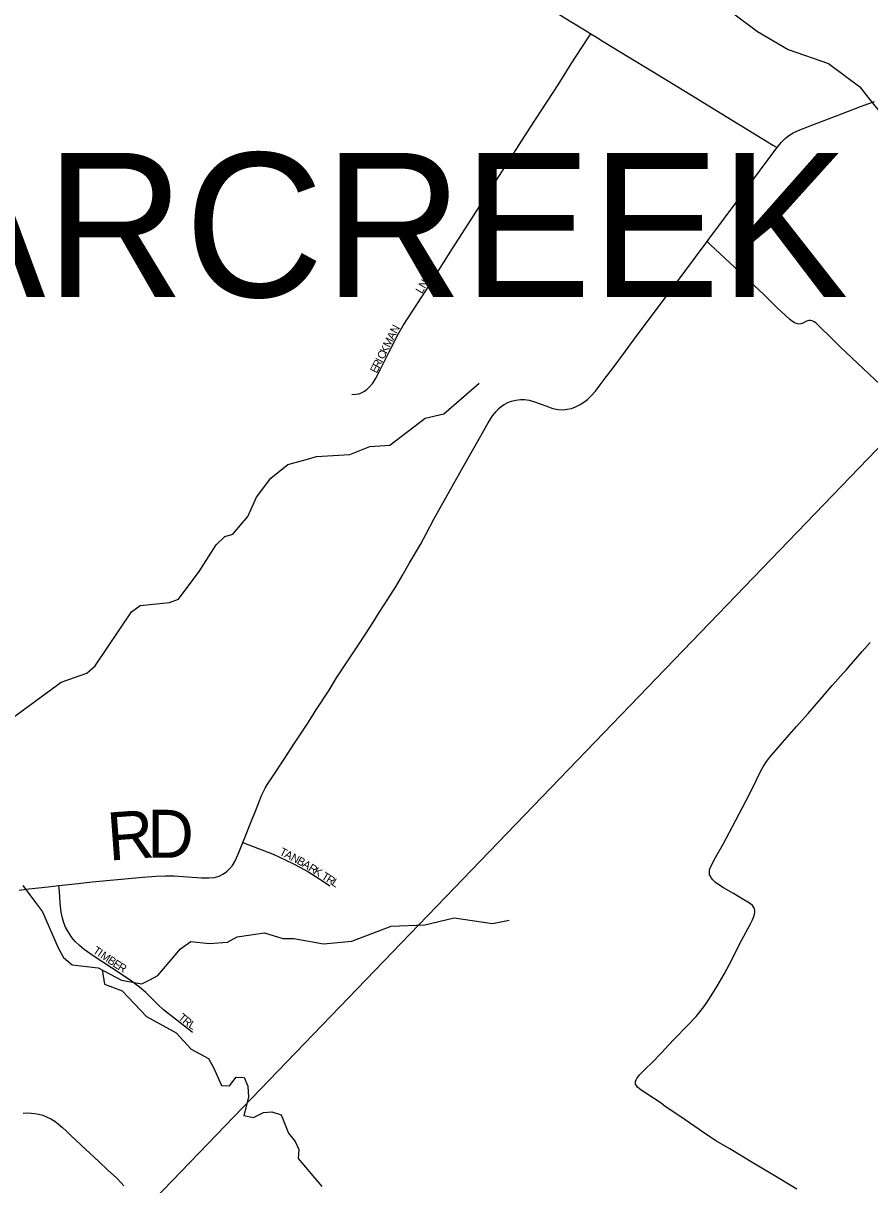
# Model space of a CAD drawing. Extents: x 1410790 to 1770854, y 448063 to 770588.
# Drawn here: x 1539442 to 1544730, y 603957 to 611215 of the extents above; entities that cross this region are included whole.
import ezdxf

# ---------------------------------------------------------------- set-up
doc = ezdxf.new("R2010")
doc.units = 0
for name, color, linetype in [('GM_X_County_Road', 7, 'Continuous'), ('GM_X_County_Road_Text', 7, 'Continuous'), ('GM_X_Minor_River', 7, 'Continuous'), ('GM_X_Township', 7, 'Continuous'), ('GM_X_Township_Road', 7, 'Continuous'), ('GM_X_Township_Subdivision', 7, 'Continuous'), ('GM_X_Township_Subdivision_Text', 7, 'Continuous'), ('GM_X_Township_Text', 7, 'Continuous')]:
    doc.layers.add(name, color=color, linetype=linetype)

msp = doc.modelspace()

# ---------------------------------------------------------------- linework, layer by layer
at = {"layer": 'GM_X_County_Road'}
for points in [[(1544151.6, 610437.4), (1544177.2, 610469.2), (1544202, 610494.4), (1544224.7, 610512.3), (1544252.3, 610529), (1544293.3, 610548.7), (1544384.5, 610584.9), (1544559.4, 610651.3), (1544672.7, 610694.6), (1544759, 610726.1)], [(1543714.3, 609851.2), (1543724.9, 609865.7), (1543829.3, 610004.7), (1543993.7, 610225.9), (1544144.5, 610428.5), (1544151.6, 610437.4)], [(1540814.4, 606095.6), (1540828.5, 606131.8), (1540859.5, 606211), (1540868.5, 606232), (1540893.3, 606292.5), (1540917.7, 606356.8), (1540931.2, 606389.8), (1540953.3, 606435.5), (1540968.2, 606460.3), (1540986.2, 606488.2), (1541072.6, 606617.1), (1541137.9, 606715.5), (1541219.9, 606841.9), (1541276.1, 606930.6), (1541352.4, 607047.8), (1541400.1, 607124), (1541474, 607237.3), (1541532.1, 607325.4), (1541579.8, 607397.9), (1541626.6, 607469.2), (1541666.6, 607531.8), (1541719.8, 607616.7), (1541772.5, 607697.8), (1541809.7, 607761.1), (1541852.5, 607839.1), (1541923.8, 607958.7), (1541958.7, 608024.2), (1542007.6, 608116.9), (1542112.8, 608304.5), (1542189.3, 608439.7), (1542257.9, 608559.2), (1542347.6, 608717.8), (1542374.2, 608761.2), (1542396, 608789.1), (1542413.3, 608808.3), (1542429.4, 608821.4), (1542446.8, 608832.5), (1542469.1, 608844.9), (1542492.6, 608853.6), (1542520, 608859.8), (1542548.5, 608863.6), (1542574, 608863.1), (1542602.6, 608859.1), (1542637, 608849.9), (1542707.4, 608823.4), (1542751.3, 608808.1), (1542784, 608801.3), (1542814.2, 608800), (1542841, 608802.5), (1542867.2, 608808.2), (1542892.4, 608817.3), (1542922.2, 608832.4), (1542950, 608850.8), (1542966.4, 608864.5), (1542987.8, 608884.5), (1543016.3, 608916.1), (1543046.6, 608955.8), (1543077, 608996.7), (1543126.6, 609062.4), (1543204.3, 609165.5), (1543272.2, 609257.9), (1543447.3, 609491.7), (1543641.6, 609751.9), (1543714.3, 609851.2)], [(1539664, 605826.5), (1539785.4, 605839.7), (1539873.3, 605849.4), (1540031.8, 605864.8), (1540188.6, 605878.4), (1540272.9, 605885.8), (1540331.7, 605887.7), (1540384.4, 605888.3), (1540467.5, 605880.3), (1540556.7, 605874.7), (1540602.6, 605874.7), (1540637.2, 605877.8), (1540665.8, 605885.8), (1540688.7, 605897.6), (1540711.6, 605912.5), (1540731.4, 605931.1), (1540748.7, 605951.1), (1540764.1, 605976.9), (1540784.9, 606022), (1540802.3, 606064.7), (1540814.4, 606095.6)], [(1539415.9, 605797.9), (1539477.5, 605805.7), (1539598.4, 605819.2), (1539664, 605826.5)]]:
    msp.add_lwpolyline(points, dxfattribs=at)
at = {"layer": 'GM_X_Minor_River'}
for points in [[(1543055, 611752.8), (1543161.7, 611678.2), (1543344.8, 611616.1), (1543717.2, 611397.3), (1544029.2, 611163.8), (1544221.3, 611051.3), (1544472, 610963.6), (1544667.5, 610817), (1544718.3, 610751.7), (1545088.1, 610294.3), (1545212.5, 610201.4), (1545320, 610166.9), (1545434.1, 610160.4), (1545437.9, 610152.3)], [(1539358.4, 606861.4), (1539679.4, 607097.1), (1539838.7, 607153.8), (1539891.6, 607198.8), (1540118.4, 607536.7), (1540173.2, 607575.6), (1540355.9, 607595.7), (1540412.3, 607616.6), (1540541.8, 607788.2), (1540647.2, 607956.4), (1540702.2, 608007.3), (1540752.6, 608022.3), (1540844.8, 608132.6), (1540899.2, 608253.7), (1540989.6, 608372.1), (1541095.4, 608458), (1541218.2, 608491.4), (1541274.6, 608508.2), (1541483.1, 608519.8), (1541608.2, 608569.2), (1541732.6, 608578.5), (1541954.1, 608746.1), (1542068.8, 608773.7), (1542290.8, 608965.4)], [(1539440.8, 605826.8), (1539518.9, 605720.8), (1539561.8, 605661.8), (1539659.7, 605437), (1539694.6, 605378.1), (1539747.8, 605330.8), (1539909.7, 605313.3), (1540056.4, 605235.9), (1540182.2, 605213.1), (1540232.7, 605238), (1540283.3, 605265), (1540424.7, 605430.4), (1540489.7, 605477.1), (1540603.6, 605464.6), (1540717.9, 605472.1), (1540778.6, 605506.9), (1540949.4, 605531.2), (1541064.9, 605496.6), (1541132.9, 605495.2), (1541318.6, 605463), (1541495.2, 605479.2), (1541741.3, 605572.1), (1541951.8, 605581.6), (1542134.9, 605625.7), (1542374.5, 605590.4), (1542477.1, 605610.2)], [(1539936, 605299.4), (1539949.8, 605210.1), (1540061.2, 605169.6), (1540212.3, 605007.9), (1540396.7, 604907.6), (1540490.9, 604805.3), (1540599.9, 604746.7), (1540630.9, 604689.9), (1540680.8, 604578.5), (1540730.8, 604575.4), (1540771.9, 604628.7), (1540821.9, 604627.6), (1540844.9, 604572.9), (1540849.6, 604504.7), (1540821.4, 604391), (1540881.3, 604377.6), (1540943.9, 604408.3), (1540996.1, 604413.2), (1541053.8, 604393.9), (1541099.7, 604280.6), (1541140.8, 604227.6), (1541163.8, 604177), (1541158.8, 604120.9), (1541307.7, 603947.2)]]:
    msp.add_lwpolyline(points, dxfattribs=at)
at = {"layer": 'GM_X_Township'}
for points in [[(1540153.3, 603754.6), (1544993.9, 608779), (1545275.7, 609098.2), (1547189.5, 611094.6), (1549456.2, 613459.1), (1552520.7, 613168.4), (1552010.7, 606003.6), (1551949, 605137.1), (1552637.9, 604338.2), (1555014.1, 601600.4)], [(1544993.9, 608779), (1540153.3, 603754.6)]]:
    msp.add_lwpolyline(points, dxfattribs=at)
at = {"layer": 'GM_X_Township_Road'}
for points in [[(1542727.3, 611308.7), (1542858.8, 611228.4), (1542959.3, 611166.6), (1542987, 611149.3)], [(1542987, 611149.3), (1543023.3, 611126.7), (1543065.1, 611100.9), (1543134.7, 611057.8), (1543219, 611007), (1543370.3, 610915), (1543605.7, 610771.8), (1543807.3, 610648.9), (1544128.7, 610451.5), (1544151.6, 610437.4)], [(1544831.9, 608922.3), (1544690.8, 609055), (1544546.1, 609193.5), (1544480.5, 609257.8), (1544427.3, 609309.6), (1544407.3, 609328.7), (1544392.8, 609341.6), (1544383, 609348.3), (1544371.3, 609354.3), (1544360.9, 609356.9), (1544349.2, 609356.9), (1544335.7, 609353.9), (1544312.3, 609340.4), (1544299.5, 609336.1), (1544286.5, 609335.3), (1544270.6, 609338.6), (1544258.8, 609343.8), (1544247.7, 609350.5), (1544232.1, 609362.9), (1544203, 609389.6), (1544153, 609437.2), (1544117.3, 609471), (1544067.9, 609519.1), (1543883.6, 609692), (1543736.3, 609830.4), (1543714.3, 609851.2)], [(1544275.5, 603930.8), (1544134.2, 604014.3), (1543990.5, 604099.9), (1543855.5, 604180.9), (1543774, 604230.2), (1543713.5, 604269.7), (1543637.5, 604321.4), (1543543.2, 604386.8), (1543453.4, 604447.2), (1543426.7, 604466.2), (1543336.9, 604526.1), (1543303.2, 604547.9), (1543289.7, 604558.3), (1543279.7, 604567.5), (1543272.3, 604577), (1543268, 604586.6), (1543266.7, 604593.9), (1543267.6, 604603.5), (1543271.1, 604613), (1543275.8, 604621.5), (1543281.6, 604630.4), (1543292.7, 604643.4), (1543315.9, 604667.2), (1543383.3, 604734.1), (1543419.8, 604771.6), (1543426.4, 604778.8), (1543429, 604780.9), (1543473.9, 604828.6), (1543511.3, 604870), (1543591.2, 604952.7), (1543645.4, 605009.5), (1543670.9, 605039), (1543699.9, 605078.3), (1543721.6, 605109.1), (1543740.2, 605137.9), (1543778.2, 605199.1), (1543820.9, 605272.7), (1543854.5, 605336.4), (1543932.1, 605488.3), (1543982.9, 605583.9), (1543997.7, 605612.8), (1544006.6, 605633.5), (1544011.2, 605648.6), (1544013, 605660.9), (1544012.6, 605669.9), (1544010.7, 605678.5), (1544005.3, 605688.8), (1543997.2, 605701.1), (1543984.6, 605712), (1543968.2, 605722), (1543942.9, 605736.8), (1543879, 605776.6), (1543817, 605813.5), (1543781, 605836.4), (1543767.8, 605846.4), (1543750.1, 605861.6), (1543741.4, 605872.3), (1543732.7, 605887.1), (1543730.3, 605893.7), (1543728.5, 605907.4), (1543729.3, 605921.3), (1543731.5, 605931.5), (1543739.4, 605950.4), (1543767.3, 606002.9), (1543813.8, 606085.8), (1543891.1, 606230.3), (1543957.8, 606358.2), (1543990.8, 606422.1), (1544021.4, 606483.7), (1544048.9, 606539.5), (1544064.8, 606568.4), (1544082.1, 606596.6), (1544097.4, 606618.1), (1544118.3, 606643.6), (1544212.8, 606752.5), (1544273.3, 606821.5), (1544345.5, 606902.1), (1544435.9, 607005.9), (1544495.5, 607075.8), (1544517.3, 607100.2), (1544547.9, 607134.2), (1544565.3, 607153.6), (1544582.4, 607173.2), (1544601.6, 607195.3), (1544683, 607288.6), (1544732.1, 607345.7)]]:
    msp.add_lwpolyline(points, dxfattribs=at)
at = {"layer": 'GM_X_Township_Subdivision'}
for points in [[(1541494.9, 608894.1), (1541520.5, 608896.5), (1541537.9, 608899.8), (1541555.8, 608906.3), (1541569.3, 608913.1), (1541587, 608924.7), (1541604.3, 608940.6), (1541625.3, 608966.6), (1541644.4, 608997.8), (1541674.3, 609052.9), (1541728, 609161.8), (1541785.1, 609272.3), (1541815.8, 609326.3), (1541904.5, 609464.1), (1541978.2, 609576.7), (1542123.2, 609807.3), (1542240.8, 609989.1), (1542302.8, 610085.9), (1542398.6, 610234.9), (1542611.9, 610566), (1542783.1, 610830.4), (1542866.1, 610960.5), (1542967, 611118), (1542987, 611149.3)], [(1540814.4, 606095.6), (1540851.4, 606081.2), (1541003.4, 606022), (1541074.2, 605990.4), (1541131.1, 605963.3), (1541170.1, 605941.7), (1541219.4, 605914), (1541323.8, 605847.9), (1541357.5, 605824.7)], [(1540499.6, 604909.6), (1540467.8, 604932.7), (1540318.9, 605051.3), (1540282.3, 605084.3), (1540231.4, 605135.5), (1540208.6, 605159), (1540168.5, 605192.9), (1540117.8, 605229), (1540047.3, 605277.3), (1539880.1, 605387.6), (1539823.6, 605427.1), (1539792.8, 605451.7), (1539767, 605477), (1539746, 605502.1), (1539724.1, 605534.9), (1539707.3, 605566.9), (1539696.3, 605594.3), (1539687.8, 605622.6), (1539680.1, 605661.2), (1539673.8, 605716.7), (1539668, 605788.7), (1539664, 605826.5)], [(1539441.4, 604404), (1539467.6, 604406), (1539493, 604404.7), (1539514.4, 604402.7), (1539537.1, 604398), (1539565.3, 604391.3), (1539592, 604380.6), (1539614.8, 604368.5), (1539639.5, 604353.8), (1539663.6, 604336.4), (1539687.7, 604315), (1539713.1, 604291.6), (1539742.6, 604263.5), (1539830.9, 604180.5), (1539916.6, 604100.9), (1539968.8, 604051.4), (1540027.7, 603998.5), (1540054.4, 603970.4), (1540069.8, 603951)]]:
    msp.add_lwpolyline(points, dxfattribs=at)

# ---------------------------------------------------------------- texts
at = {"layer": 'GM_X_County_Road_Text'}
for s, rotation, p in [('R', 4.24245, (1539977.8, 605982)), ('D', 0.03279, (1540217.7, 606000))]:
    msp.add_text(s, height=300, rotation=rotation, dxfattribs=at).set_placement(p)
at = {"layer": 'GM_X_Township_Subdivision_Text'}
for s, rotation, p in [('LN', 59.53136, (1541932.5, 609521.2)), ('N', 61.65557, (1541774.6, 609270.9)), ('M', 63.41865, (1541731.4, 609184.8)), ('A', 63.24923, (1541755, 609232)), ('K', 63.43494, (1541711.7, 609145.4)), ('R', 63.41322, (1541666.4, 609054.9)), ('I', 63.4226, (1541684.1, 609090.3)), ('C', 63.42518, (1541694, 609110)), ('E', 63.43494, (1541650.6, 609023.4)), ('T', 332.66519, (1541038.5, 606022.2)), ('A', 332.65783, (1541069.7, 606006)), ('N', 332.65783, (1541108.8, 605985.8)), ('B', 331.24613, (1541147.6, 605965.8)), ('A', 328.28654, (1541181.7, 605947.1)), ('R', 327.81188, (1541219.1, 605924)), ('K', 327.81288, (1541252.6, 605902.9)), ('T', 327.78757, (1541301, 605872.4)), ('R', 327.81636, (1541330.8, 605853.6)), ('L', 327.81797, (1541364.3, 605832.6)), ('T', 325.88553, (1539873.2, 605409.6)), ('I', 325.86189, (1539902.4, 605389.9)), ('M', 325.88779, (1539920.6, 605377.5)), ('B', 325.86542, (1539964.3, 605347.9)), ('E', 325.89909, (1539997.1, 605325.7)), ('R', 328.9779, (1540028.7, 605304.4)), ('T', 320.11574, (1540406.6, 604995.3)), ('R', 320.12279, (1540433.6, 604972.7)), ('L', 329.28113, (1540471, 604942.4))]:
    msp.add_text(s, height=50, rotation=rotation, dxfattribs=at).set_placement(p)
at = {"layer": 'GM_X_Township_Text'}
msp.add_text('SUGARCREEK', height=900, rotation=0.00001, dxfattribs=at).set_placement((1536170.4, 609504.2))

doc.saveas('drawing.dxf')
